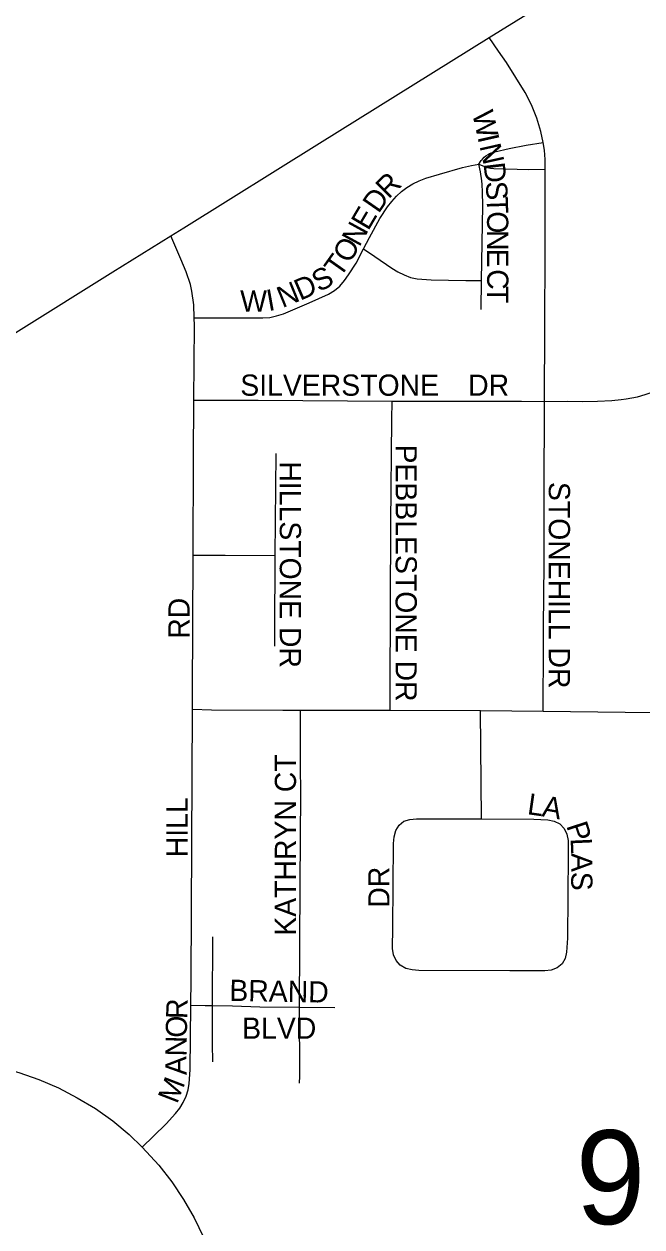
# Model space of a CAD drawing. Extents: x 1587405 to 1714697, y 1028970 to 1155083.
# Drawn here: x 1662922 to 1664377, y 1115620 to 1118454 of the extents above; entities that cross this region are included whole.
import ezdxf

# ---------------------------------------------------------------- set-up
doc = ezdxf.new("R2010")
doc.units = 0
for name, color, linetype in [('GM_X_City_Street', 7, 'Continuous'), ('GM_X_City_Street_Text', 7, 'Continuous'), ('GM_X_Section_Text', 7, 'Continuous'), ('GM_X_State_Route', 7, 'Continuous')]:
    doc.layers.add(name, color=color, linetype=linetype)

msp = doc.modelspace()

# ---------------------------------------------------------------- linework, layer by layer
at = {"layer": 'GM_X_City_Street'}
for points in [[(1664144.4, 1118174.7), (1664138.8, 1118200.6), (1664129.2, 1118232.4), (1664116.8, 1118263.4), (1664101.5, 1118293), (1664058.2, 1118363.2), (1664039.3, 1118390.4), (1664017.3, 1118422.1)], [(1663992.9, 1118124.2), (1663998.4, 1118132.6), (1664001, 1118135.7), (1664005.3, 1118140.2), (1664009.1, 1118143.5), (1664014.6, 1118147), (1664018, 1118148.8), (1664021.9, 1118150.3), (1664030.6, 1118152.9), (1664064.3, 1118161), (1664104.3, 1118168.5), (1664144.4, 1118174.7)], [(1664148.9, 1118112.2), (1664148.9, 1118134.7), (1664148.2, 1118146), (1664147.4, 1118156.8), (1664144.4, 1118174.7)], [(1663721.3, 1117924.7), (1663735.3, 1117951), (1663759.2, 1117995.7), (1663777.5, 1118023.5), (1663787.6, 1118036.3), (1663798.6, 1118048.3), (1663810.5, 1118059.3), (1663823.3, 1118069.3), (1663837.5, 1118077.8), (1663852.4, 1118085), (1663867.9, 1118090.8), (1663900, 1118100.7), (1663954, 1118116), (1663975.3, 1118120.7), (1663992.9, 1118124.2)], [(1663998.7, 1117849.5), (1664001.9, 1118026.6), (1664001.6, 1118058.6), (1664000.8, 1118075.8), (1664000.1, 1118084.4), (1663996.7, 1118105.6), (1663992.9, 1118124.2)], [(1663992.9, 1118124.2), (1664002, 1118120), (1664008.5, 1118117.4), (1664011.2, 1118116.7), (1664016.5, 1118115.3), (1664020.5, 1118114.8), (1664027.8, 1118114.1), (1664110.1, 1118111.5), (1664148.9, 1118112.2)], [(1664147.2, 1117564.8), (1664147.8, 1117740.2), (1664148.8, 1117920.9), (1664148.9, 1118112.2)], [(1663322.5, 1117762.1), (1663321.3, 1117792.5), (1663317, 1117824.4), (1663313.5, 1117840.1), (1663303.3, 1117870.6), (1663290.5, 1117900.5), (1663267.2, 1117954.9)], [(1663322.5, 1117762.1), (1663384.2, 1117761.8), (1663483.7, 1117761.5), (1663500.2, 1117763), (1663516.4, 1117766.4), (1663532.2, 1117771.2), (1663593.4, 1117796.9), (1663638.6, 1117817.7), (1663652.7, 1117826.1), (1663665.3, 1117836.7), (1663675.9, 1117849.5), (1663685.6, 1117862.9), (1663703.6, 1117891), (1663721.3, 1117924.7)], [(1663721.3, 1117924.7), (1663747.6, 1117906.6), (1663788, 1117878.9), (1663801.9, 1117870.3), (1663816.4, 1117862.9), (1663831.6, 1117857.2), (1663847.5, 1117854.1), (1663880.1, 1117851.7), (1663961.7, 1117850.2), (1663998.7, 1117849.5)], [(1663998.1, 1117781.8), (1663998.7, 1117849.5)], [(1663321.7, 1117567.8), (1663323.2, 1117743.8), (1663322.5, 1117762.1)], [(1664147.2, 1117564.8), (1664200.5, 1117565.2), (1664237.6, 1117564.9), (1664272.4, 1117565.4), (1664305.7, 1117567.5), (1664327.7, 1117569.4), (1664339.9, 1117571.1), (1664352.9, 1117573.1), (1664366, 1117575.7), (1664384.1, 1117581.2), (1664414.6, 1117591.7), (1664428.9, 1117597.9), (1664444.2, 1117604.6), (1664458.6, 1117612.1), (1664487.3, 1117627.2), (1664585.3, 1117685.8), (1664599.2, 1117694.3), (1664629.7, 1117712.9)], [(1663319.5, 1117202.9), (1663320.6, 1117432.4), (1663321.7, 1117567.8)], [(1663321.7, 1117567.8), (1663358.3, 1117567.8), (1663472.7, 1117567.7), (1663788.2, 1117565.5)], [(1663783.5, 1116837.4), (1663783.9, 1116887.8), (1663785.7, 1117277.8), (1663787.8, 1117521.5), (1663788.2, 1117565.5)], [(1663788.2, 1117565.5), (1664093.4, 1117565.5), (1664147.2, 1117564.8)], [(1664144, 1116835.4), (1664144.3, 1116873.4), (1664144.6, 1116953.7), (1664144.8, 1117034), (1664146.4, 1117182.1), (1664146.4, 1117346), (1664147.2, 1117564.8)], [(1663513.3, 1117202.2), (1663515, 1117442.2)], [(1663317.9, 1116839.8), (1663318, 1116875.2), (1663319.5, 1117202.9)], [(1663319.5, 1117202.9), (1663338.7, 1117202.9), (1663394.9, 1117203), (1663513.3, 1117202.2)], [(1663511.9, 1116987.9), (1663512, 1117020.4), (1663513.3, 1117202.2)], [(1663314.5, 1116142.3), (1663315.1, 1116203.2), (1663317.9, 1116839.8)], [(1663317.9, 1116839.8), (1663363.4, 1116838.6), (1663531.3, 1116837.6), (1663572.7, 1116837.6)], [(1663570.1, 1116137.7), (1663572.1, 1116428), (1663573.1, 1116641.3), (1663572.9, 1116707.2), (1663572.9, 1116805.8), (1663572.7, 1116837.6)], [(1663572.7, 1116837.6), (1663783.5, 1116837.4)], [(1663783.5, 1116837.4), (1663996.5, 1116836.4)], [(1663996.5, 1116836.4), (1664144, 1116835.4)], [(1663998.7, 1116581.5), (1663996.5, 1116836.4)], [(1664144, 1116835.4), (1664402, 1116832.3), (1664491.2, 1116829.7)], [(1663998.7, 1116581.5), (1664122.4, 1116580.5), (1664154.8, 1116579.3), (1664170, 1116576.1), (1664183.2, 1116569.5), (1664193.4, 1116559), (1664200, 1116545.5), (1664202.8, 1116530.4), (1664202.9, 1116497.9), (1664201.2, 1116300), (1664199.5, 1116267.5), (1664196, 1116252.6), (1664188.8, 1116240), (1664177.4, 1116230.6), (1664163.4, 1116225.2), (1664148, 1116223), (1664065.7, 1116223.5), (1663851.5, 1116224.3), (1663835.6, 1116225.5), (1663820.6, 1116229.1), (1663807.7, 1116236.3), (1663798.1, 1116247.4), (1663791.8, 1116261.2), (1663789.3, 1116276.3), (1663789.9, 1116325.4), (1663791.5, 1116523.2), (1663793.2, 1116539), (1663797.2, 1116553.9), (1663804.7, 1116566.5), (1663816, 1116575.6), (1663830, 1116580.2), (1663845.9, 1116581.6), (1663961.2, 1116581.6), (1663998.7, 1116581.5)], [(1663365.6, 1116141.4), (1663366.3, 1116303.4)], [(1663200, 1115807.9), (1663226.7, 1115833.9), (1663256.6, 1115863), (1663278.5, 1115887.5), (1663288.4, 1115899.9), (1663296.6, 1115913.3), (1663303.2, 1115927.7), (1663307.9, 1115942.6), (1663310.8, 1115958.2), (1663313, 1115990.3), (1663314.5, 1116142.3)], [(1663314.5, 1116142.3), (1663348.4, 1116141.7), (1663365.6, 1116141.4)], [(1663366.3, 1116009.3), (1663365.3, 1116051.4), (1663365.6, 1116141.4)], [(1663365.6, 1116141.4), (1663412.8, 1116140.6), (1663476.7, 1116138.6), (1663570.1, 1116137.7)], [(1663570.1, 1116137.7), (1663653.2, 1116136.9)], [(1663570.2, 1115958.8), (1663570.8, 1115975.4), (1663570.1, 1116137.7)], [(1662540.4, 1116024.6), (1662698.8, 1116019.6), (1662761.7, 1116017.7), (1662816.1, 1116009.3), (1662860.7, 1115996.8), (1662909.2, 1115984.1), (1662956.6, 1115967.6), (1663002.5, 1115947.5), (1663046.9, 1115924.4), (1663089.8, 1115898.7), (1663130.9, 1115869.9), (1663169.4, 1115837.7), (1663200, 1115807.9)], [(1663200, 1115807.9), (1663238.7, 1115765.4), (1663269.4, 1115725.8), (1663297.4, 1115684.3), (1663322.5, 1115641), (1663344.4, 1115595.9), (1663363, 1115549.4), (1663378.1, 1115501.6), (1663389.7, 1115452.8), (1663397.7, 1115403.3), (1663401.9, 1115353.4), (1663403, 1115287.3), (1663402.3, 1115204)]]:
    msp.add_lwpolyline(points, dxfattribs=at)
at = {"layer": 'GM_X_State_Route'}
msp.add_lwpolyline([(1660869.7, 1116446), (1660884.3, 1116455.1), (1661134.2, 1116611.7), (1661508.3, 1116848.1), (1661854.8, 1117066.7), (1662630.1, 1117557.8), (1662786.9, 1117655.3), (1662908.4, 1117730.9), (1663130.4, 1117870.5), (1663267.2, 1117954.9), (1663297.8, 1117973.7), (1663617.2, 1118173.8), (1664017.3, 1118422.1), (1664341.3, 1118623.1), (1664563.5, 1118762.3), (1664569.3, 1118765.9)], dxfattribs=at)

# ---------------------------------------------------------------- texts
at = {"layer": 'GM_X_City_Street_Text'}
for s, rotation, p in [('W', 282.6455, (1663976.7, 1118244.2)), ('I', 282.6047, (1663989.2, 1118188.4)), ('N', 282.6497, (1663994, 1118166.8)), ('D', 276.8133, (1664003.4, 1118125.2)), ('R', 45.1545, (1663780.1, 1118040.4)), ('D', 55.2371, (1663756.5, 1118006)), ('S', 273.636, (1664008.6, 1118082.3)), ('E', 59.4721, (1663732.1, 1117965.4)), ('T', 271.9947, (1664010.8, 1118047.5)), ('O', 270.1749, (1664012, 1118012.8)), ('N', 61.3604, (1663711.2, 1117927.1)), ('O', 60.3632, (1663689, 1117888.1)), ('N', 270, (1664012.2, 1117968.8)), ('T', 54.7413, (1663665.8, 1117854.8)), ('E', 269.9956, (1664012.2, 1117924.8)), ('D', 23.5338, (1663571.8, 1117801.8)), ('S', 28.6983, (1663616.5, 1117821.5)), ('C', 269.994, (1664012.2, 1117876.4)), ('W', 0.4539, (1663430.9, 1117776.3)), ('I', 10.1282, (1663497.2, 1117777.6)), ('N', 22.2592, (1663530, 1117784.6)), ('T', 269.9956, (1664012.2, 1117836.8)), ('SILVERSTONE', 0, (1663430.8, 1117578.3)), ('DR', 0, (1663967.5, 1117578.3)), ('PEBBLESTONE DR', 270, (1663796.6, 1117463.3)), ('HILLSTONE DR', 270, (1663523.8, 1117423.7)), ('STONEHILL DR', 270, (1664157.4, 1117375.3)), ('RD', 90, (1663311.4, 1117005.7)), ('KATHRYN CT', 90, (1663562.1, 1116306.1)), ('L', 351.9395, (1664105.1, 1116592.6)), ('HILL', 90, (1663307, 1116490.9)), ('A', 349.6932, (1664139.4, 1116587.8)), ('P', 288.2276, (1664198.2, 1116565.3)), ('L', 272.5691, (1664208.6, 1116535.4)), ('A', 270, (1664210.2, 1116500.8)), ('DR', 90, (1663782.2, 1116372.1)), ('S', 269.9956, (1664210.2, 1116456.8)), ('BRAND', 358.896, (1663404.7, 1116152.7)), ('R', 88.7347, (1663305.9, 1116109.3)), ('O', 88.7323, (1663304.9, 1116065.3)), ('BLVD', 0, (1663435.2, 1116063.2)), ('N', 88.7323, (1663304, 1116021.3)), ('A', 90.7587, (1663304.5, 1115977.7)), ('M', 68.9089, (1663281.9, 1115908.1))]:
    msp.add_text(s, height=50, rotation=rotation, dxfattribs=at).set_placement(p)
at = {"layer": 'GM_X_Section_Text'}
msp.add_text('9', height=221, rotation=0, dxfattribs=at).set_placement((1664220.6, 1115626.6))

doc.saveas('drawing.dxf')
